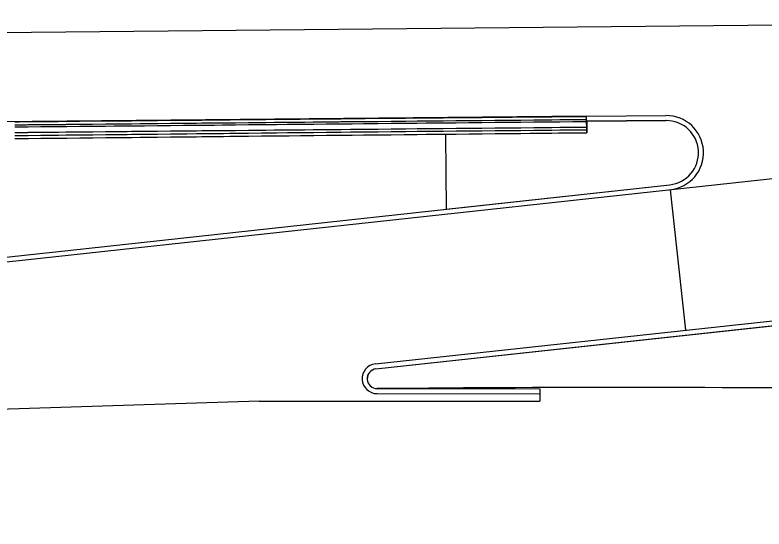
# Model space of a CAD drawing. Extents: x 2145147 to 2158018, y 137519 to 148068.
# Drawn here: x 2146141.7 to 2146242.4, y 142935.2 to 143004.3 of the extents above; entities that cross this region are included whole.
import ezdxf

# ---------------------------------------------------------------- set-up
doc = ezdxf.new("R2010")
doc.units = 0
doc.layers.add('PR_Phasing_Pavement_6', color=7, linetype='Continuous')

msp = doc.modelspace()

# ---------------------------------------------------------------- linework, layer by layer
at = {"layer": 'PR_Phasing_Pavement_6'}
for p, q in [((2146390.61, 143004.33), (2146054.29, 143001.14)), ((2146218.57, 142990.7), (2146054.4, 142989.14)), ((2146218.57, 142990.7), (2146229.23, 142990.8)), ((2146218.59, 142988.49), (2146218.57, 142990.69)), ((2146218.58, 142990.03), (2146229.24, 142990.13)), ((2146149.31, 142972.06), (2146271.05, 142985.32)), ((2146149.23, 142972.72), (2146229.75, 142981.49)), ((2146229.82, 142980.83), (2146231.88, 142961.94)), ((2146190.19, 142957.4), (2146392.33, 142979.42)), ((2146190.26, 142956.73), (2146392.4, 142978.75)), ((2146190.43, 142954.08), (2146212.27, 142954.06)), ((2146212.27, 142954.06), (2146212.27, 142952.4)), ((2146190.43, 142953.41), (2146212.27, 142953.4))]:
    msp.add_line(p, q, dxfattribs=at)
for points in [[(2146141.71, 142989.97), (2146141.87, 142989.97), (2146141.92, 142989.97), (2146141.93, 142989.97), (2146141.99, 142989.97), (2146142, 142989.97), (2146142.24, 142989.97), (2146142.29, 142989.97), (2146142.31, 142989.97), (2146142.32, 142989.97), (2146142.32, 142989.97), (2146143.3, 142989.98), (2146143.45, 142989.98), (2146143.46, 142989.98), (2146143.52, 142989.98), (2146145.2, 142990), (2146145.2, 142990), (2146146.16, 142990.01), (2146146.75, 142990.01), (2146146.94, 142990.02), (2146146.95, 142990.02), (2146147.42, 142990.02), (2146147.57, 142990.02), (2146148.57, 142990.03), (2146148.57, 142990.03), (2146148.69, 142990.03), (2146148.69, 142990.03), (2146150.43, 142990.05), (2146150.43, 142990.05), (2146152.17, 142990.07), (2146152.18, 142990.07), (2146153.92, 142990.08), (2146153.92, 142990.08), (2146155.07, 142990.09), (2146155.66, 142990.1), (2146155.67, 142990.1), (2146156.79, 142990.11), (2146157.41, 142990.11), (2146157.41, 142990.11), (2146158.57, 142990.13), (2146158.57, 142990.13), (2146159.15, 142990.13), (2146159.15, 142990.13), (2146160.89, 142990.15), (2146160.9, 142990.15), (2146162.64, 142990.16), (2146162.64, 142990.16), (2146164.38, 142990.18), (2146164.39, 142990.18), (2146164.81, 142990.18), (2146166.13, 142990.2), (2146166.13, 142990.2), (2146166.84, 142990.2), (2146167.87, 142990.21), (2146167.87, 142990.21), (2146168.57, 142990.22), (2146168.57, 142990.22), (2146169.61, 142990.23), (2146169.62, 142990.23), (2146169.77, 142990.23), (2146170.6, 142990.24), (2146170.64, 142990.24), (2146170.65, 142990.24), (2146171.36, 142990.25), (2146171.36, 142990.25), (2146173.1, 142990.26), (2146173.11, 142990.26), (2146174.85, 142990.28), (2146174.85, 142990.28), (2146175.46, 142990.29), (2146176.59, 142990.3), (2146176.6, 142990.3), (2146176.89, 142990.3), (2146178.34, 142990.31), (2146178.34, 142990.31), (2146178.57, 142990.32), (2146178.57, 142990.32), (2146180.08, 142990.33), (2146180.08, 142990.33), (2146180.69, 142990.34), (2146181.82, 142990.35), (2146181.83, 142990.35), (2146181.91, 142990.35), (2146183.57, 142990.36), (2146183.57, 142990.36), (2146185.31, 142990.38), (2146185.32, 142990.38), (2146185.55, 142990.38), (2146186.81, 142990.39), (2146186.81, 142990.39), (2146186.9, 142990.39), (2146186.93, 142990.39), (2146187.06, 142990.4), (2146187.06, 142990.4), (2146188.57, 142990.41), (2146188.57, 142990.41), (2146188.8, 142990.41), (2146188.8, 142990.41), (2146190.54, 142990.43), (2146190.55, 142990.43), (2146192.29, 142990.45), (2146192.29, 142990.45), (2146194.03, 142990.46), (2146194.04, 142990.46), (2146194.25, 142990.46), (2146195.78, 142990.48), (2146195.78, 142990.48), (2146196.98, 142990.49), (2146197.52, 142990.49), (2146197.52, 142990.5), (2146198.57, 142990.5), (2146198.57, 142990.5), (2146199.26, 142990.51), (2146199.27, 142990.51), (2146201.01, 142990.53), (2146201.01, 142990.53), (2146202.75, 142990.54), (2146202.76, 142990.54), (2146203.93, 142990.56), (2146204.5, 142990.56), (2146204.5, 142990.56), (2146206.24, 142990.58), (2146206.25, 142990.58), (2146207.03, 142990.59), (2146207.86, 142990.59), (2146207.99, 142990.59), (2146207.99, 142990.59), (2146208.33, 142990.6), (2146208.33, 142990.6), (2146208.57, 142990.6), (2146208.57, 142990.6), (2146209.73, 142990.61), (2146209.73, 142990.61), (2146211.47, 142990.63), (2146211.48, 142990.63), (2146213.22, 142990.64), (2146213.22, 142990.64), (2146213.88, 142990.65), (2146214.96, 142990.66), (2146214.97, 142990.66), (2146216.71, 142990.68), (2146216.71, 142990.68), (2146217.08, 142990.68), (2146218.2, 142990.69), (2146218.45, 142990.69), (2146218.45, 142990.69), (2146218.57, 142990.69), (2146218.57, 142990.69)], [(2146141.72, 142989.56), (2146141.87, 142989.56), (2146141.93, 142989.56), (2146141.94, 142989.56), (2146141.99, 142989.56), (2146142, 142989.56), (2146142.24, 142989.56), (2146142.3, 142989.57), (2146142.32, 142989.57), (2146142.32, 142989.57), (2146142.32, 142989.57), (2146143.3, 142989.57), (2146143.46, 142989.58), (2146143.46, 142989.58), (2146143.52, 142989.58), (2146145.2, 142989.59), (2146145.21, 142989.59), (2146146.16, 142989.6), (2146146.75, 142989.61), (2146146.95, 142989.61), (2146146.95, 142989.61), (2146147.42, 142989.61), (2146147.58, 142989.62), (2146148.57, 142989.62), (2146148.58, 142989.62), (2146148.69, 142989.63), (2146148.69, 142989.63), (2146150.43, 142989.64), (2146150.44, 142989.64), (2146152.18, 142989.66), (2146152.18, 142989.66), (2146153.92, 142989.68), (2146153.93, 142989.68), (2146155.07, 142989.69), (2146155.67, 142989.69), (2146155.67, 142989.69), (2146156.79, 142989.7), (2146157.41, 142989.71), (2146157.41, 142989.71), (2146158.57, 142989.72), (2146158.58, 142989.72), (2146159.15, 142989.72), (2146159.16, 142989.73), (2146160.9, 142989.74), (2146160.9, 142989.74), (2146162.64, 142989.76), (2146162.65, 142989.76), (2146164.39, 142989.77), (2146164.39, 142989.77), (2146164.82, 142989.78), (2146166.13, 142989.79), (2146166.13, 142989.79), (2146166.84, 142989.8), (2146167.87, 142989.81), (2146167.88, 142989.81), (2146168.57, 142989.81), (2146168.58, 142989.81), (2146169.62, 142989.82), (2146169.62, 142989.82), (2146169.78, 142989.83), (2146170.61, 142989.83), (2146170.64, 142989.83), (2146170.66, 142989.83), (2146171.36, 142989.84), (2146171.37, 142989.84), (2146173.11, 142989.86), (2146173.11, 142989.86), (2146174.85, 142989.87), (2146174.85, 142989.87), (2146175.47, 142989.88), (2146176.6, 142989.89), (2146176.6, 142989.89), (2146176.89, 142989.89), (2146178.34, 142989.91), (2146178.34, 142989.91), (2146178.57, 142989.91), (2146178.58, 142989.91), (2146180.08, 142989.92), (2146180.09, 142989.92), (2146180.69, 142989.93), (2146181.83, 142989.94), (2146181.83, 142989.94), (2146181.91, 142989.94), (2146183.57, 142989.96), (2146183.58, 142989.96), (2146185.32, 142989.97), (2146185.32, 142989.97), (2146185.56, 142989.98), (2146186.81, 142989.99), (2146186.81, 142989.99), (2146186.9, 142989.99), (2146186.94, 142989.99), (2146187.06, 142989.99), (2146187.06, 142989.99), (2146188.57, 142990), (2146188.58, 142990), (2146188.8, 142990.01), (2146188.81, 142990.01), (2146190.55, 142990.02), (2146190.55, 142990.02), (2146192.29, 142990.04), (2146192.3, 142990.04), (2146194.04, 142990.06), (2146194.04, 142990.06), (2146194.26, 142990.06), (2146195.78, 142990.07), (2146195.78, 142990.07), (2146196.99, 142990.08), (2146197.52, 142990.09), (2146197.53, 142990.09), (2146198.57, 142990.1), (2146198.57, 142990.1), (2146199.27, 142990.11), (2146199.27, 142990.11), (2146201.01, 142990.12), (2146201.02, 142990.12), (2146202.76, 142990.14), (2146202.76, 142990.14), (2146203.93, 142990.15), (2146204.5, 142990.15), (2146204.5, 142990.15), (2146206.25, 142990.17), (2146206.25, 142990.17), (2146207.03, 142990.18), (2146207.87, 142990.19), (2146207.99, 142990.19), (2146207.99, 142990.19), (2146208.33, 142990.19), (2146208.33, 142990.19), (2146208.57, 142990.19), (2146208.57, 142990.19), (2146209.73, 142990.2), (2146209.74, 142990.2), (2146211.48, 142990.22), (2146211.48, 142990.22), (2146213.22, 142990.24), (2146213.23, 142990.24), (2146213.89, 142990.24), (2146214.97, 142990.25), (2146214.97, 142990.25), (2146216.71, 142990.27), (2146216.71, 142990.27), (2146217.08, 142990.27), (2146218.2, 142990.28), (2146218.45, 142990.29), (2146218.46, 142990.29), (2146218.57, 142990.29), (2146218.57, 142990.29)], [(2146141.72, 142989.28), (2146141.87, 142989.28), (2146141.93, 142989.28), (2146141.94, 142989.28), (2146141.99, 142989.28), (2146142.01, 142989.28), (2146142.25, 142989.28), (2146142.3, 142989.28), (2146142.32, 142989.28), (2146142.33, 142989.28), (2146142.33, 142989.28), (2146143.31, 142989.29), (2146143.46, 142989.29), (2146143.46, 142989.29), (2146143.52, 142989.3), (2146145.2, 142989.31), (2146145.21, 142989.31), (2146146.16, 142989.32), (2146146.75, 142989.33), (2146146.95, 142989.33), (2146146.95, 142989.33), (2146147.42, 142989.33), (2146147.58, 142989.33), (2146148.58, 142989.34), (2146148.58, 142989.34), (2146148.69, 142989.34), (2146148.7, 142989.34), (2146150.44, 142989.36), (2146150.44, 142989.36), (2146152.18, 142989.38), (2146152.18, 142989.38), (2146153.92, 142989.39), (2146153.93, 142989.39), (2146155.07, 142989.41), (2146155.67, 142989.41), (2146155.67, 142989.41), (2146156.8, 142989.42), (2146157.41, 142989.43), (2146157.42, 142989.43), (2146158.58, 142989.44), (2146158.58, 142989.44), (2146159.16, 142989.44), (2146159.16, 142989.44), (2146160.9, 142989.46), (2146160.9, 142989.46), (2146162.64, 142989.48), (2146162.65, 142989.48), (2146164.39, 142989.49), (2146164.39, 142989.49), (2146164.82, 142989.5), (2146166.13, 142989.51), (2146166.14, 142989.51), (2146166.84, 142989.52), (2146167.88, 142989.53), (2146167.88, 142989.53), (2146168.57, 142989.53), (2146168.58, 142989.53), (2146169.62, 142989.54), (2146169.63, 142989.54), (2146169.78, 142989.54), (2146170.61, 142989.55), (2146170.65, 142989.55), (2146170.66, 142989.55), (2146171.37, 142989.56), (2146171.37, 142989.56), (2146173.11, 142989.58), (2146173.11, 142989.58), (2146174.85, 142989.59), (2146174.86, 142989.59), (2146175.47, 142989.6), (2146176.6, 142989.61), (2146176.6, 142989.61), (2146176.89, 142989.61), (2146178.34, 142989.63), (2146178.35, 142989.63), (2146178.57, 142989.63), (2146178.58, 142989.63), (2146180.09, 142989.64), (2146180.09, 142989.64), (2146180.69, 142989.65), (2146181.83, 142989.66), (2146181.83, 142989.66), (2146181.92, 142989.66), (2146183.57, 142989.68), (2146183.58, 142989.68), (2146185.32, 142989.69), (2146185.32, 142989.69), (2146185.56, 142989.69), (2146186.82, 142989.71), (2146186.82, 142989.71), (2146186.91, 142989.71), (2146186.94, 142989.71), (2146187.06, 142989.71), (2146187.07, 142989.71), (2146188.57, 142989.72), (2146188.58, 142989.72), (2146188.81, 142989.72), (2146188.81, 142989.72), (2146190.55, 142989.74), (2146190.55, 142989.74), (2146192.29, 142989.76), (2146192.3, 142989.76), (2146194.04, 142989.77), (2146194.04, 142989.77), (2146194.26, 142989.78), (2146195.78, 142989.79), (2146195.79, 142989.79), (2146196.99, 142989.8), (2146197.53, 142989.81), (2146197.53, 142989.81), (2146198.57, 142989.82), (2146198.58, 142989.82), (2146199.27, 142989.82), (2146199.28, 142989.82), (2146201.02, 142989.84), (2146201.02, 142989.84), (2146202.76, 142989.86), (2146202.76, 142989.86), (2146203.93, 142989.87), (2146204.5, 142989.87), (2146204.51, 142989.87), (2146206.25, 142989.89), (2146206.25, 142989.89), (2146207.04, 142989.9), (2146207.87, 142989.91), (2146207.99, 142989.91), (2146208, 142989.91), (2146208.34, 142989.91), (2146208.34, 142989.91), (2146208.57, 142989.91), (2146208.58, 142989.91), (2146209.74, 142989.92), (2146209.74, 142989.92), (2146211.48, 142989.94), (2146211.48, 142989.94), (2146213.22, 142989.96), (2146213.23, 142989.96), (2146213.89, 142989.96), (2146214.97, 142989.97), (2146214.97, 142989.97), (2146216.71, 142989.99), (2146216.72, 142989.99), (2146217.09, 142989.99), (2146218.21, 142990), (2146218.46, 142990.01), (2146218.46, 142990.01), (2146218.57, 142990.01), (2146218.58, 142990.01)], [(2146229.24, 142990.13), (2146218.58, 142990.03), (2146218.59, 142988.49), (2146199.59, 142988.26)], [(2146141.73, 142988.53), (2146141.88, 142988.53), (2146141.94, 142988.53), (2146141.95, 142988.53), (2146142, 142988.53), (2146142.01, 142988.53), (2146142.25, 142988.53), (2146142.31, 142988.53), (2146142.33, 142988.53), (2146142.33, 142988.53), (2146142.33, 142988.53), (2146143.31, 142988.54), (2146143.47, 142988.54), (2146143.47, 142988.55), (2146143.53, 142988.55), (2146145.21, 142988.56), (2146145.21, 142988.56), (2146146.17, 142988.57), (2146146.76, 142988.58), (2146146.96, 142988.58), (2146146.96, 142988.58), (2146147.43, 142988.58), (2146147.59, 142988.58), (2146148.58, 142988.59), (2146148.59, 142988.59), (2146148.7, 142988.59), (2146148.7, 142988.59), (2146150.44, 142988.61), (2146150.45, 142988.61), (2146152.19, 142988.63), (2146152.19, 142988.63), (2146153.93, 142988.64), (2146153.94, 142988.64), (2146155.08, 142988.66), (2146155.68, 142988.66), (2146155.68, 142988.66), (2146156.8, 142988.67), (2146157.42, 142988.68), (2146157.42, 142988.68), (2146158.58, 142988.69), (2146158.59, 142988.69), (2146159.16, 142988.69), (2146159.17, 142988.69), (2146160.91, 142988.71), (2146160.91, 142988.71), (2146162.65, 142988.73), (2146162.66, 142988.73), (2146164.4, 142988.74), (2146164.4, 142988.74), (2146164.83, 142988.75), (2146166.14, 142988.76), (2146166.14, 142988.76), (2146166.85, 142988.77), (2146167.88, 142988.78), (2146167.89, 142988.78), (2146168.58, 142988.78), (2146168.59, 142988.78), (2146169.63, 142988.79), (2146169.63, 142988.79), (2146169.79, 142988.79), (2146170.62, 142988.8), (2146170.65, 142988.8), (2146170.67, 142988.8), (2146171.37, 142988.81), (2146171.38, 142988.81), (2146173.12, 142988.83), (2146173.12, 142988.83), (2146174.86, 142988.84), (2146174.86, 142988.84), (2146175.48, 142988.85), (2146176.6, 142988.86), (2146176.61, 142988.86), (2146176.9, 142988.86), (2146178.35, 142988.88), (2146178.35, 142988.88), (2146178.58, 142988.88), (2146178.59, 142988.88), (2146180.09, 142988.89), (2146180.1, 142988.89), (2146180.7, 142988.9), (2146181.84, 142988.91), (2146181.84, 142988.91), (2146181.92, 142988.91), (2146183.58, 142988.93), (2146183.59, 142988.93), (2146185.33, 142988.94), (2146185.33, 142988.94), (2146185.57, 142988.94), (2146186.82, 142988.96), (2146186.82, 142988.96), (2146186.91, 142988.96), (2146186.95, 142988.96), (2146187.07, 142988.96), (2146187.07, 142988.96), (2146188.58, 142988.97), (2146188.59, 142988.97), (2146188.81, 142988.97), (2146188.82, 142988.97), (2146190.56, 142988.99), (2146190.56, 142988.99), (2146192.3, 142989.01), (2146192.31, 142989.01), (2146194.05, 142989.02), (2146194.05, 142989.02), (2146194.27, 142989.03), (2146195.79, 142989.04), (2146195.79, 142989.04), (2146197, 142989.05), (2146197.53, 142989.06), (2146197.54, 142989.06), (2146198.58, 142989.07), (2146198.58, 142989.07), (2146199.28, 142989.07), (2146199.28, 142989.07), (2146201.02, 142989.09), (2146201.03, 142989.09), (2146202.77, 142989.11), (2146202.77, 142989.11), (2146203.94, 142989.12), (2146204.51, 142989.12), (2146204.51, 142989.12), (2146206.25, 142989.14), (2146206.26, 142989.14), (2146207.04, 142989.15), (2146207.88, 142989.16), (2146208, 142989.16), (2146208, 142989.16), (2146208.34, 142989.16), (2146208.34, 142989.16), (2146208.58, 142989.16), (2146208.58, 142989.16), (2146209.74, 142989.17), (2146209.75, 142989.17), (2146211.49, 142989.19), (2146211.49, 142989.19), (2146213.23, 142989.21), (2146213.24, 142989.21), (2146213.9, 142989.21), (2146214.98, 142989.22), (2146214.98, 142989.22), (2146216.72, 142989.24), (2146216.72, 142989.24), (2146217.09, 142989.24), (2146218.21, 142989.25), (2146218.46, 142989.26), (2146218.47, 142989.26), (2146218.58, 142989.26), (2146218.58, 142989.26)], [(2146141.73, 142988.11), (2146141.89, 142988.12), (2146141.94, 142988.12), (2146141.95, 142988.12), (2146142, 142988.12), (2146142.02, 142988.12), (2146142.26, 142988.12), (2146142.31, 142988.12), (2146142.33, 142988.12), (2146142.34, 142988.12), (2146142.34, 142988.12), (2146143.32, 142988.13), (2146143.47, 142988.13), (2146143.47, 142988.13), (2146143.53, 142988.13), (2146145.21, 142988.15), (2146145.22, 142988.15), (2146146.18, 142988.16), (2146146.76, 142988.17), (2146146.96, 142988.17), (2146146.96, 142988.17), (2146147.44, 142988.17), (2146147.59, 142988.18), (2146148.59, 142988.19), (2146148.59, 142988.19), (2146148.7, 142988.19), (2146148.71, 142988.19), (2146150.45, 142988.21), (2146150.45, 142988.21), (2146152.19, 142988.22), (2146152.2, 142988.22), (2146153.94, 142988.24), (2146153.94, 142988.24), (2146155.08, 142988.25), (2146155.68, 142988.26), (2146155.68, 142988.26), (2146156.81, 142988.27), (2146157.42, 142988.28), (2146157.43, 142988.28), (2146158.59, 142988.29), (2146158.59, 142988.29), (2146159.17, 142988.3), (2146159.17, 142988.3), (2146160.91, 142988.32), (2146160.92, 142988.32), (2146162.66, 142988.33), (2146162.66, 142988.33), (2146164.4, 142988.35), (2146164.4, 142988.35), (2146164.83, 142988.36), (2146166.14, 142988.37), (2146166.15, 142988.37), (2146166.86, 142988.38), (2146167.89, 142988.39), (2146167.89, 142988.39), (2146168.59, 142988.4), (2146168.59, 142988.4), (2146169.63, 142988.41), (2146169.64, 142988.41), (2146169.79, 142988.41), (2146170.62, 142988.42), (2146170.66, 142988.42), (2146170.67, 142988.42), (2146171.38, 142988.43), (2146171.38, 142988.43), (2146173.12, 142988.44), (2146173.12, 142988.44), (2146174.86, 142988.46), (2146174.87, 142988.46), (2146175.48, 142988.47), (2146176.61, 142988.48), (2146176.61, 142988.48), (2146176.9, 142988.48), (2146178.35, 142988.5), (2146178.36, 142988.5), (2146178.59, 142988.5), (2146178.59, 142988.5), (2146180.1, 142988.52), (2146180.1, 142988.52), (2146180.71, 142988.52), (2146181.84, 142988.53), (2146181.84, 142988.53), (2146181.93, 142988.54), (2146183.58, 142988.55), (2146183.59, 142988.55), (2146185.33, 142988.57), (2146185.33, 142988.57), (2146185.57, 142988.57), (2146186.83, 142988.59), (2146186.83, 142988.59), (2146186.92, 142988.59), (2146186.95, 142988.59), (2146187.07, 142988.59), (2146187.08, 142988.59), (2146188.58, 142988.6), (2146188.59, 142988.6), (2146188.82, 142988.61), (2146188.82, 142988.61), (2146190.56, 142988.62), (2146190.57, 142988.62), (2146192.31, 142988.64), (2146192.31, 142988.64), (2146194.05, 142988.66), (2146194.05, 142988.66), (2146194.27, 142988.66), (2146195.79, 142988.68), (2146195.8, 142988.68), (2146197, 142988.69), (2146197.54, 142988.69), (2146197.54, 142988.69), (2146198.58, 142988.7), (2146198.59, 142988.7), (2146199.28, 142988.71), (2146199.29, 142988.71), (2146201.03, 142988.73), (2146201.03, 142988.73), (2146202.77, 142988.74), (2146202.77, 142988.74), (2146203.95, 142988.76), (2146204.51, 142988.76), (2146204.52, 142988.76), (2146206.26, 142988.78), (2146206.26, 142988.78), (2146207.05, 142988.79), (2146207.88, 142988.79), (2146208, 142988.8), (2146208.01, 142988.8), (2146208.35, 142988.8), (2146208.35, 142988.8), (2146208.58, 142988.8), (2146208.59, 142988.8), (2146209.75, 142988.81), (2146209.75, 142988.81), (2146211.49, 142988.83), (2146211.49, 142988.83), (2146213.23, 142988.85), (2146213.24, 142988.85), (2146213.9, 142988.85), (2146214.98, 142988.86), (2146214.98, 142988.86), (2146216.72, 142988.88), (2146216.73, 142988.88), (2146217.1, 142988.88), (2146218.22, 142988.9), (2146218.47, 142988.9), (2146218.47, 142988.9), (2146218.59, 142988.9)], [(2146141.73, 142987.71), (2146141.89, 142987.71), (2146141.94, 142987.71), (2146141.95, 142987.71), (2146142.01, 142987.71), (2146142.02, 142987.71), (2146142.26, 142987.71), (2146142.32, 142987.71), (2146142.34, 142987.71), (2146142.34, 142987.71), (2146142.34, 142987.71), (2146143.32, 142987.72), (2146143.47, 142987.73), (2146143.48, 142987.73), (2146143.54, 142987.73), (2146145.22, 142987.74), (2146145.22, 142987.74), (2146146.18, 142987.75), (2146146.77, 142987.76), (2146146.96, 142987.76), (2146146.97, 142987.76), (2146147.44, 142987.77), (2146147.59, 142987.77), (2146148.59, 142987.78), (2146148.59, 142987.78), (2146148.71, 142987.78), (2146148.71, 142987.78), (2146150.45, 142987.8), (2146150.45, 142987.8), (2146152.2, 142987.82), (2146152.2, 142987.82), (2146153.94, 142987.84), (2146153.94, 142987.84), (2146155.09, 142987.85), (2146155.68, 142987.85), (2146155.69, 142987.85), (2146156.81, 142987.87), (2146157.5, 142987.87), (2146158.59, 142987.88), (2146158.59, 142987.88), (2146159.17, 142987.89), (2146159.18, 142987.89), (2146160.92, 142987.91), (2146160.92, 142987.91), (2146162.66, 142987.93), (2146162.66, 142987.93), (2146164.4, 142987.95), (2146164.41, 142987.95), (2146164.84, 142987.95), (2146166.15, 142987.96), (2146166.15, 142987.96), (2146166.86, 142987.97), (2146167.89, 142987.98), (2146167.9, 142987.98), (2146168.59, 142987.99), (2146168.59, 142987.99), (2146169.64, 142988), (2146169.64, 142988), (2146169.79, 142988), (2146170.62, 142988.01), (2146170.66, 142988.01), (2146170.67, 142988.01), (2146171.38, 142988.02), (2146171.38, 142988.02), (2146173.12, 142988.04), (2146173.13, 142988.04), (2146174.87, 142988.06), (2146174.87, 142988.06), (2146175.48, 142988.06), (2146176.61, 142988.07), (2146176.62, 142988.07), (2146176.91, 142988.08), (2146178.36, 142988.09), (2146178.36, 142988.09), (2146178.59, 142988.09), (2146178.59, 142988.09), (2146180.1, 142988.11), (2146180.1, 142988.11), (2146180.71, 142988.12), (2146181.84, 142988.13), (2146181.85, 142988.13), (2146181.93, 142988.13), (2146183.59, 142988.15), (2146183.59, 142988.15), (2146185.33, 142988.17), (2146185.34, 142988.17), (2146185.57, 142988.17), (2146186.83, 142988.18), (2146186.83, 142988.18), (2146186.92, 142988.18), (2146186.95, 142988.18), (2146187.08, 142988.18), (2146187.08, 142988.18), (2146188.59, 142988.2), (2146188.59, 142988.2), (2146188.82, 142988.2), (2146188.82, 142988.2), (2146190.57, 142988.22), (2146190.57, 142988.22), (2146192.31, 142988.23), (2146192.31, 142988.23), (2146194.05, 142988.25), (2146194.06, 142988.25), (2146194.27, 142988.25), (2146195.8, 142988.27), (2146195.8, 142988.27), (2146197, 142988.28), (2146197.54, 142988.29), (2146197.55, 142988.29), (2146198.59, 142988.3), (2146198.59, 142988.3), (2146199.29, 142988.3), (2146199.29, 142988.3), (2146201.03, 142988.32), (2146201.03, 142988.32), (2146202.77, 142988.34), (2146202.78, 142988.34), (2146203.95, 142988.35), (2146204.52, 142988.36), (2146204.52, 142988.36), (2146206.26, 142988.37), (2146206.27, 142988.37), (2146207.05, 142988.38), (2146207.89, 142988.39), (2146208.01, 142988.39), (2146208.01, 142988.39), (2146208.35, 142988.39), (2146208.35, 142988.39), (2146208.59, 142988.4), (2146208.59, 142988.4), (2146209.75, 142988.41), (2146209.75, 142988.41), (2146211.49, 142988.42), (2146211.5, 142988.42), (2146213.24, 142988.44), (2146213.24, 142988.44), (2146213.9, 142988.45), (2146214.98, 142988.46), (2146214.99, 142988.46), (2146216.73, 142988.48), (2146216.73, 142988.48), (2146217.1, 142988.48), (2146218.22, 142988.49), (2146218.47, 142988.49), (2146218.47, 142988.49), (2146218.59, 142988.49)], [(2146199.59, 142988.26), (2146199.69, 142978.21), (2146229.75, 142981.49)], [(2146190.26, 142956.73), (2146392.4, 142978.75)], [(2146174.55, 142952.39), (2146122.59, 142950.75), (2146049.72, 142947.44), (2146006.92, 142944.49), (2145989.2, 142944.88), (2145857.81, 142935.2), (2145856.86, 142948.16)], [(2146174.54, 142952.39), (2146212.27, 142952.4)]]:
    msp.add_lwpolyline(points, dxfattribs=at)
for centre, radius, start, end in [((2146229.28, 142985.8), 5, 276.2165, 90.5432), ((2146229.28, 142985.8), 4.33, 276.2165, 90.5432), ((2146229.28, 142985.8), 4.33, 276.2165, 90.5432), ((2145735.69, 146769.31), 3819.05, 274.2165, 276.2165), ((2145735.69, 146769.31), 3819.72, 274.2165, 276.2165), ((2146190.4, 142955.41), 2, 96.2165, 270.7484), ((2146190.4, 142955.41), 1.33, 96.2165, 270.7484), ((2146190.42, 142955.41), 1.33, 96.826, 270.5268), ((2146223.92, 139311.9), 3642.33, 89.36047, 90.5268)]:
    msp.add_arc(centre, radius, start, end, dxfattribs=at)

doc.saveas('drawing.dxf')
